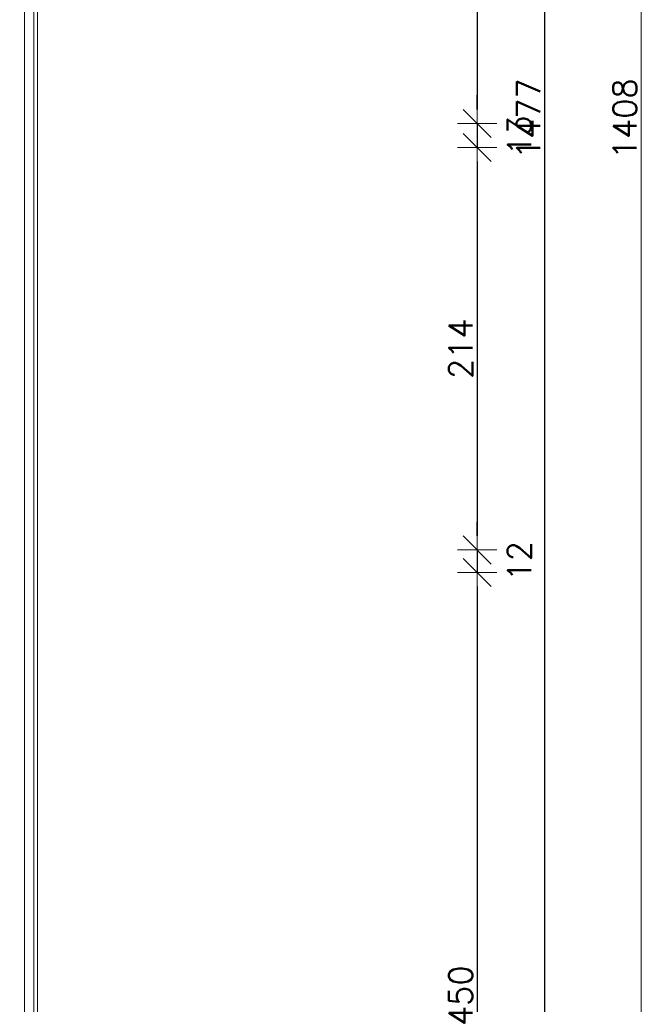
# Model space of a CAD drawing. Header units: millimetres. Extents: x 23192 to 177760, y -399809 to -79279.
# Tile 407 of 656: x 63418 to 63748, y -199253 to -198729. Entities that reach past the tile are written whole.
import ezdxf

# ---------------------------------------------------------------- set-up
doc = ezdxf.new("R2010")
doc.units = ezdxf.units.MM
doc.linetypes.add('DASHDOT', pattern=[25.4, 12.7, -6.35, 0, -6.35])
doc.layers.get('0').update_dxf_attribs({"lineweight": 0})
for name, color, linetype, lineweight in [('!! 0_Osie', 1, 'DASHDOT', 13), ('!! 1_ tynk zewn  - nowy', 21, 'Continuous', 20), ('!! 1_PROJ TERMOIZOL', 132, 'Continuous', 5), ('!! wymiary osi', 250, 'Continuous', 9)]:
    doc.layers.add(name, color=color, linetype=linetype, lineweight=lineweight)
doc.styles.add('TXT', font='simplex.shx')
doc.linetypes.add('ZIGZAG', pattern='A,0.00254,-5.08,[131,ltypeshp.shx,S=5.08,R=0,X=-5.08,Y=0],-10.16,[131,ltypeshp.shx,S=5.08,R=180,X=5.08,Y=0],-5.08', length=20.32254)
doc.dimstyles.new('DIM50', dxfattribs={"dimscale": 5, "dimtxt": 2.5, "dimasz": 1.5, "dimexe": 0, "dimexo": 0, "dimgap": 0.5, "dimtad": 1, "dimdec": 4, "dimrnd": 0.5, "dimdsep": 46, "dimtxsty": 'TXT', "dimblk1": 'TICK1', "dimblk2": 'TICK1', "dimsah": 1, "dimcen": 0, "dimse1": 1, "dimse2": 1, "dimclrd": 1, "dimclre": 7, "dimclrt": 9, "dimadec": 0, "dimazin": 0, "dimtfac": 1, "dimtdec": 4, "dimtmove": 2, "dimatfit": 3, "dimldrblk": 'TICK1', "dimfxl": 1, "dimtolj": 1, "dimarcsym": 0})

# ---------------------------------------------------------------- blocks, each defined once
blk = doc.blocks.new('TICK1')
at = {"color": 0}
for p, q in [((0, -1.4), (0, 1.4)), ((0, 0), (-1, 0))]:
    blk.add_line(p, q, dxfattribs=at)
at = {"color": 2}
blk.add_line((-1, -1), (1, 1), dxfattribs=at)
blk = doc.blocks.new('*D3779')
at = {"layer": '!! wymiary osi', "color": 1, "lineweight": -2, "transparency": 16777216}
blk.add_line((54928.4, -199539.59), (54928.4, -198146.59), dxfattribs=at)
at = {"layer": 'DEFPOINTS', "color": 0, "transparency": 16777216}
for p in [(54928.4, -198139.09), (55017, -198139.09), (55017, -199547.09)]:
    blk.add_point(p, dxfattribs=at)
at = {"layer": '!! wymiary osi', "color": 1, "lineweight": -2, "transparency": 16777216, "xscale": 7.5, "yscale": 7.5, "zscale": 7.5}
for p, rotation in [((54928.4, -198139.09), 90), ((54928.4, -199547.09), 270)]:
    blk.add_blockref('TICK1', p, dxfattribs=dict(at, rotation=rotation))
at = {"layer": '!! wymiary osi', "color": 9, "transparency": 16777216, "insert": (54919.65, -198843.09), "char_height": 12.5, "attachment_point": 5, "rotation": 90, "style": 'TXT'}
blk.add_mtext('\\A1;1408', dxfattribs=at)
blk = doc.blocks.new('*D3053')
at = {"layer": '!! wymiary osi', "color": 1, "lineweight": -2, "transparency": 16777216}
blk.add_line((63697, -199512.63), (63697, -198050.63), dxfattribs=at)
at = {"layer": 'DEFPOINTS', "color": 0, "transparency": 16777216}
for p in [(63427.07, -198043.13), (63697, -198043.13), (63427.07, -199520.13)]:
    blk.add_point(p, dxfattribs=at)
at = {"layer": '!! wymiary osi', "color": 1, "lineweight": -2, "transparency": 16777216, "xscale": 7.5, "yscale": 7.5, "zscale": 7.5}
for p, rotation in [((63697, -198043.13), 90), ((63697, -199520.13), 270)]:
    blk.add_blockref('TICK1', p, dxfattribs=dict(at, rotation=rotation))
at = {"layer": '!! wymiary osi', "color": 9, "transparency": 16777216, "insert": (63688.25, -198781.63), "char_height": 12.5, "attachment_point": 5, "rotation": 90, "style": 'TXT'}
blk.add_mtext('\\A1;1477', dxfattribs=at)
blk = doc.blocks.new('*D3059')
at = {"layer": '!! wymiary osi', "color": 1, "lineweight": -2, "transparency": 16777216}
blk.add_line((63660.9, -198592.4), (63660.9, -198776.63), dxfattribs=at)
at = {"layer": 'DEFPOINTS', "color": 0, "transparency": 16777216}
for p in [(63380.06, -198584.9), (63380.06, -198784.13), (63660.9, -198784.13)]:
    blk.add_point(p, dxfattribs=at)
at = {"layer": '!! wymiary osi', "color": 1, "lineweight": -2, "transparency": 16777216, "xscale": 7.5, "yscale": 7.5, "zscale": 7.5}
for p, rotation in [((63660.9, -198584.9), 90), ((63660.9, -198784.13), 270)]:
    blk.add_blockref('TICK1', p, dxfattribs=dict(at, rotation=rotation))
at = {"layer": '!! wymiary osi', "color": 9, "transparency": 16777216, "insert": (63652.15, -198684.51), "char_height": 12.5, "attachment_point": 5, "rotation": 90, "style": 'TXT'}
blk.add_mtext('\\A1;199', dxfattribs=at)
blk = doc.blocks.new('*D3060')
at = {"layer": '!! wymiary osi', "color": 1, "lineweight": -2, "transparency": 16777216}
for p, q in [((63660.9, -198776.63), (63660.9, -198769.13)), ((63660.9, -198784.13), (63660.9, -198796.9)), ((63660.9, -198804.4), (63660.9, -198811.9))]:
    blk.add_line(p, q, dxfattribs=at)
at = {"layer": 'DEFPOINTS', "color": 0, "transparency": 16777216}
for p in [(63380.06, -198784.13), (63380.06, -198796.9), (63660.9, -198796.9)]:
    blk.add_point(p, dxfattribs=at)
at = {"layer": '!! wymiary osi', "color": 1, "lineweight": -2, "transparency": 16777216, "xscale": 7.5, "yscale": 7.5, "zscale": 7.5}
for p, rotation in [((63660.9, -198784.13), 270), ((63660.9, -198796.9), 90)]:
    blk.add_blockref('TICK1', p, dxfattribs=dict(at, rotation=rotation))
at = {"layer": '!! wymiary osi', "color": 9, "transparency": 16777216, "insert": (63683.4, -198790.51), "char_height": 12.5, "attachment_point": 5, "rotation": 90, "style": 'TXT'}
blk.add_mtext('\\A1;13', dxfattribs=at)
blk = doc.blocks.new('*D3061')
at = {"layer": '!! wymiary osi', "color": 1, "lineweight": -2, "transparency": 16777216}
blk.add_line((63660.9, -198804.4), (63660.9, -199003.45), dxfattribs=at)
at = {"layer": 'DEFPOINTS', "color": 0, "transparency": 16777216}
for p in [(63380.06, -198796.9), (63380.06, -199010.95), (63660.9, -199010.95)]:
    blk.add_point(p, dxfattribs=at)
at = {"layer": '!! wymiary osi', "color": 1, "lineweight": -2, "transparency": 16777216, "xscale": 7.5, "yscale": 7.5, "zscale": 7.5}
for p, rotation in [((63660.9, -198796.9), 90), ((63660.9, -199010.95), 270)]:
    blk.add_blockref('TICK1', p, dxfattribs=dict(at, rotation=rotation))
at = {"layer": '!! wymiary osi', "color": 9, "transparency": 16777216, "insert": (63652.15, -198903.92), "char_height": 12.5, "attachment_point": 5, "rotation": 90, "style": 'TXT'}
blk.add_mtext('\\A1;214', dxfattribs=at)
blk = doc.blocks.new('*D3062')
at = {"layer": '!! wymiary osi', "color": 1, "lineweight": -2, "transparency": 16777216}
for p, q in [((63660.9, -199003.45), (63660.9, -198995.95)), ((63660.9, -199010.95), (63660.9, -199022.95)), ((63660.9, -199030.45), (63660.9, -199037.95))]:
    blk.add_line(p, q, dxfattribs=at)
at = {"layer": 'DEFPOINTS', "color": 0, "transparency": 16777216}
for p in [(63380.06, -199010.95), (63380.06, -199022.95), (63660.9, -199022.95)]:
    blk.add_point(p, dxfattribs=at)
at = {"layer": '!! wymiary osi', "color": 1, "lineweight": -2, "transparency": 16777216, "xscale": 7.5, "yscale": 7.5, "zscale": 7.5}
for p, rotation in [((63660.9, -199010.95), 270), ((63660.9, -199022.95), 90)]:
    blk.add_blockref('TICK1', p, dxfattribs=dict(at, rotation=rotation))
at = {"layer": '!! wymiary osi', "color": 9, "transparency": 16777216, "insert": (63683.4, -199016.95), "char_height": 12.5, "attachment_point": 5, "rotation": 90, "style": 'TXT'}
blk.add_mtext('\\A1;12', dxfattribs=at)
blk = doc.blocks.new('*D3063')
at = {"layer": '!! wymiary osi', "color": 1, "lineweight": -2, "transparency": 16777216}
blk.add_line((63660.9, -199030.45), (63660.9, -199465.65), dxfattribs=at)
at = {"layer": 'DEFPOINTS', "color": 0, "transparency": 16777216}
for p in [(63380.06, -199022.95), (63380.07, -199473.15), (63660.9, -199473.15)]:
    blk.add_point(p, dxfattribs=at)
at = {"layer": '!! wymiary osi', "color": 1, "lineweight": -2, "transparency": 16777216, "xscale": 7.5, "yscale": 7.5, "zscale": 7.5}
for p, rotation in [((63660.9, -199022.95), 90), ((63660.9, -199473.15), 270)]:
    blk.add_blockref('TICK1', p, dxfattribs=dict(at, rotation=rotation))
at = {"layer": '!! wymiary osi', "color": 9, "transparency": 16777216, "insert": (63652.15, -199248.05), "char_height": 12.5, "attachment_point": 5, "rotation": 90, "style": 'TXT'}
blk.add_mtext('\\A1;450', dxfattribs=at)
blk = doc.blocks.new('BLOK OSI')
at = {"layer": '!! wymiary osi'}
dim = blk.add_linear_dim(base=(54928.39992, -198139.0883), p1=(55016.99854, -199547.0883), p2=(55016.99595, -198139.0883), angle=90, dimstyle='DIM50', dxfattribs=at)
dim.commit()
dim.dimension.update_dxf_attribs({"geometry": '*D3779', "text_midpoint": (54919.64992, -198843.0883)})

msp = doc.modelspace()

# ---------------------------------------------------------------- linework, layer by layer
at = {"layer": '!! 1_ tynk zewn  - nowy'}
for p, q in [((63425.06363, -199520.12889), (63425.06338, -198714.14086)), ((63427.06363, -199520.12889), (63427.06338, -198721.14086))]:
    msp.add_line(p, q, dxfattribs=at)
at = {"layer": '!! 1_PROJ TERMOIZOL', "linetype": 'ZIGZAG', "ltscale": 0.75}
msp.add_line((63420.06363, -199513.12885), (63420.06338, -198714.14086), dxfattribs=at)

# ---------------------------------------------------------------- block references
at = {"layer": '!! 0_Osie'}
msp.add_blockref('BLOK OSI', (8819.85593, 61.46017), dxfattribs=at)

# ---------------------------------------------------------------- dimensions: what is measured, and where the dimension line sits
at = {"layer": '!! wymiary osi'}
for base, p1, p2, picture, middle in [((63697.002655, -198043.128436), (63427.06749, -199520.12889), (63427.06735, -198043.128436), '*D3053', (63688.252655, -198781.628663)), ((63660.90014, -198784.12813), (63380.06385, -198584.89594), (63380.06385, -198784.12813), '*D3059', (63652.15014, -198684.51203)), ((63660.90014, -198796.89594), (63380.06385, -198784.12813), (63380.06373, -198796.89594), '*D3060', (63683.40014, -198790.51203)), ((63660.90014, -199010.95305), (63380.06373, -198796.89594), (63380.06379, -199010.95305), '*D3061', (63652.15014, -198903.92449)), ((63660.90014, -199022.95305), (63380.06379, -199010.95305), (63380.06379, -199022.95305), '*D3062', (63683.40014, -199016.95305)), ((63660.90014, -199473.14795), (63380.06379, -199022.95305), (63380.06735, -199473.14795), '*D3063', (63652.15014, -199248.0505))]:
    dim = msp.add_linear_dim(base=base, p1=p1, p2=p2, angle=90, dimstyle='DIM50', dxfattribs=at)
    dim.commit()
    dim.dimension.update_dxf_attribs({"geometry": picture, "text_midpoint": middle})

doc.saveas('drawing.dxf')
